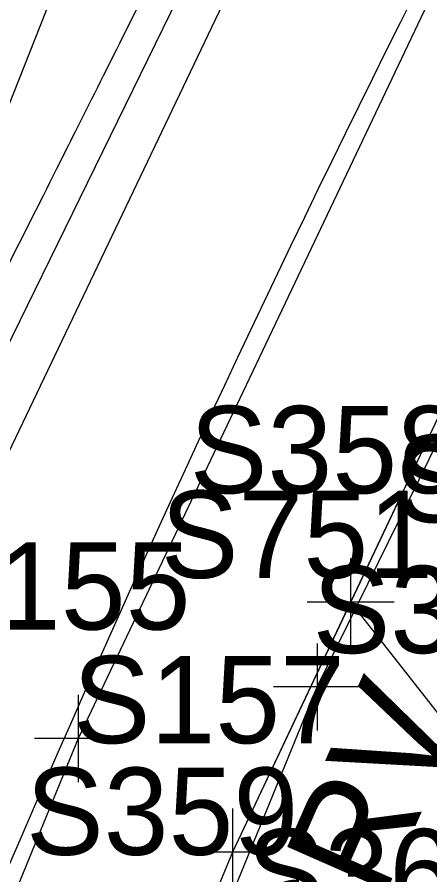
# Model space of a CAD drawing. Extents: x 816928 to 825690, y 436959 to 448212.
# Drawn here: x 818883.48 to 818902.41, y 445027.04 to 445066.38 of the extents above; entities that cross this region are included whole.
import ezdxf

# ---------------------------------------------------------------- set-up
doc = ezdxf.new("R2010")
doc.units = 0
for name, color, linetype in [('SURVEY - CENTERLINE - Preliminary', 7, 'Continuous'), ('SURVEY - CONTOURS - Intermediate with optional Text', 7, 'Continuous'), ('SURVEY - DRAINAGE - Area Shapes', 7, 'Continuous'), ('SURVEY - DTM - Breaklines', 7, 'Continuous'), ('SURVEY - DTM - Breaklines - Points - Locators', 7, 'Continuous'), ('SURVEY - DTM - Breaklines - Points - Numbers', 7, 'Continuous'), ('SURVEY - PROPERTY - Parcels', 7, 'Continuous'), ('SURVEY - PROPERTY - ROW Lines', 7, 'Continuous'), ('SURVEY - TRANSPORTATION - Features', 7, 'Continuous'), ('SURVEY - TRANSPORTATION - Features - Points - Locators', 7, 'Continuous'), ('SURVEY - TRANSPORTATION - Features - Points - Numbers', 7, 'Continuous'), ('SURVEY - TRANSPORTATION - Features Text', 7, 'Continuous'), ('SURVEY - TRANSPORTATION - Roads', 7, 'Continuous'), ('SURVEY - TRANSPORTATION - Roads - Points - Locators', 7, 'Continuous'), ('SURVEY - TRANSPORTATION - Roads - Points - Numbers', 7, 'Continuous'), ('SURVEY - UTILITIES - Gas with Text', 7, 'Continuous'), ('SURVEY - UTILITIES - Water - Points - Locators', 7, 'Continuous'), ('SURVEY - UTILITIES - Water - Points - Numbers', 7, 'Continuous'), ('SURVEY - UTILITIES - Water with Text', 7, 'Continuous')]:
    doc.layers.add(name, color=color, linetype=linetype)

msp = doc.modelspace()

# ---------------------------------------------------------------- linework, layer by layer
at = {"layer": 'SURVEY - CENTERLINE - Preliminary'}
msp.add_arc((819561.099, 444735.998), 738, 144.598464, 158.728454, dxfattribs=at)
msp.add_arc((819561.099, 444735.998), 738, 144.598464, 158.728454, dxfattribs=at)
at = {"layer": 'SURVEY - CONTOURS - Intermediate with optional Text'}
msp.add_lwpolyline([(818883.12, 445055.09), (818883.589, 445056.025), (818883.689, 445056.226), (818883.79, 445056.426), (818883.89, 445056.626), (818883.991, 445056.826), (818884.699, 445058.23), (818884.85, 445058.53), (818885.002, 445058.831), (818885.153, 445059.132), (818885.304, 445059.433), (818885.829, 445060.484), (818885.942, 445060.709), (818886.055, 445060.934), (818886.168, 445061.159), (818886.281, 445061.383), (818886.909, 445062.627), (818887.043, 445062.894), (818887.177, 445063.161), (818887.311, 445063.428), (818887.445, 445063.695), (818888.056, 445064.915), (818888.187, 445065.177), (818888.318, 445065.438), (818888.449, 445065.699), (818888.581, 445065.961), (818889.125, 445067.041)], dxfattribs=at)
at = {"layer": 'SURVEY - DRAINAGE - Area Shapes'}
msp.add_arc((819561.099, 444735.998), 738, 144.598464, 158.728454, dxfattribs=at)
at = {"layer": 'SURVEY - DTM - Breaklines'}
for points in [[(818676.308, 444526.27), (818695.981, 444570.723), (818712.39, 444618.98), (818728.83, 444665.288), (818745.895, 444712.28), (818764.807, 444759.048), (818784.52, 444806.667), (818801.14, 444861.811), (818818.983, 444900.087), (818838.243, 444946.217), (818855.869, 444992.165), (818873.704, 445038.582), (818892.288, 445085.577), (818894.59, 445096.559), (818896.482, 445123.312), (818901.189, 445133.745), (818919.534, 445174.233), (818947.165, 445168.058)], [(818958.139, 445160.069), (818932.682, 445121.487), (818907.758, 445078.468), (818886.279, 445033.29), (818867.243, 444986.881), (818848.651, 444941.091), (818830.333, 444893.785), (818812.367, 444847.898), (818794.091, 444801.186), (818775.412, 444755.123), (818757.321, 444708.609), (818740.17, 444661.598), (818740.227, 444661.382), (818723.384, 444614.358), (818707.23, 444567.59), (818689.196, 444521.032)]]:
    msp.add_lwpolyline(points, dxfattribs=at)
at = {"layer": 'SURVEY - DTM - Breaklines - Points - Locators'}
for p, q in [((818886.279, 445035.29), (818886.279, 445031.29)), ((818888.279, 445033.29), (818884.279, 445033.29))]:
    msp.add_line(p, q, dxfattribs=at)
at = {"layer": 'SURVEY - PROPERTY - Parcels'}
for radius in [763, 713]:
    msp.add_arc((819561.099, 444735.998), radius, 144.598464, 158.728454, dxfattribs=at)
at = {"layer": 'SURVEY - PROPERTY - ROW Lines'}
for radius in [763, 763, 713, 713]:
    msp.add_arc((819561.099, 444735.998), radius, 144.598464, 158.728454, dxfattribs=at)
at = {"layer": 'SURVEY - TRANSPORTATION - Features'}
msp.add_lwpolyline([(818898.78, 445039.544), (818904.542, 445032.212), (818916.138, 445024.906), (818922.37, 445022.27)], dxfattribs=at)
at = {"layer": 'SURVEY - TRANSPORTATION - Features - Points - Locators'}
for p, q in [((818898.78, 445041.544), (818898.78, 445037.544)), ((818900.78, 445039.544), (818896.78, 445039.544))]:
    msp.add_line(p, q, dxfattribs=at)
at = {"layer": 'SURVEY - TRANSPORTATION - Roads'}
for points in [[(818965.229, 445155.363), (818951.411, 445165.352), (818926.02, 445127.499), (818900.328, 445082.499), (818878.311, 445036.446), (818858.824, 444990.147), (818840.564, 444944.187), (818822.719, 444897.894), (818804.417, 444851.441), (818785.945, 444804.727), (818767.422, 444758.087), (818749.481, 444712.19), (818731.94, 444664.32), (818715.455, 444617.821), (818698.912, 444570.495), (818680.86, 444523.941)], [(818965.229, 445155.363), (818938.616, 445116.052), (818915.349, 445074.624), (818893.365, 445028.079), (818874.295, 444982.228), (818856.423, 444936.819), (818838.526, 444889.933), (818820.316, 444844.098), (818801.626, 444797.247), (818782.894, 444750.293), (818765.195, 444704.769), (818748.054, 444657.938), (818731.68, 444611.01), (818715.158, 444564.483), (818697.018, 444517.159)], [(818965.229, 445155.363), (818938.616, 445116.052), (818915.349, 445074.624), (818898.78, 445039.544), (818893.365, 445028.079), (818891.235, 445022.959), (818874.295, 444982.228), (818856.423, 444936.819), (818838.526, 444889.933), (818820.316, 444844.098), (818801.626, 444797.247), (818782.894, 444750.293), (818765.195, 444704.769), (818757.626, 444684.091), (818748.679, 444659.647), (818748.054, 444657.938), (818731.68, 444611.01), (818715.158, 444564.483), (818697.018, 444517.159)]]:
    msp.add_lwpolyline(points, dxfattribs=at)
at = {"layer": 'SURVEY - TRANSPORTATION - Roads - Points - Locators'}
for p, q in [((818893.365, 445030.079), (818893.365, 445026.079)), ((818895.365, 445028.079), (818891.365, 445028.079))]:
    msp.add_line(p, q, dxfattribs=at)
at = {"layer": 'SURVEY - UTILITIES - Gas with Text'}
msp.add_lwpolyline([(818677.986, 444524.549), (818704.191, 444595.26), (818728.998, 444664.068), (818764.629, 444758.415), (818803.581, 444855.269), (818837.396, 444944.843), (818872.359, 445029.489), (818905.906, 445097.999), (818946.069, 445164.692)], dxfattribs=at)
at = {"layer": 'SURVEY - UTILITIES - Water - Points - Locators'}
for p, q in [((818897.247, 445037.659), (818897.247, 445033.659)), ((818899.247, 445035.659), (818895.247, 445035.659))]:
    msp.add_line(p, q, dxfattribs=at)
at = {"layer": 'SURVEY - UTILITIES - Water with Text'}
msp.add_lwpolyline([(818803.235, 444799.745), (818822.09, 444847.157), (818840.807, 444894.989), (818859.419, 444943.113), (818878.417, 444989.731), (818897.247, 445035.659), (818918.394, 445078.737), (818943.016, 445121.017), (818943.424, 445156.253), (818947.564, 445166.115), (818971.795, 445201.192), (819041.117, 445261.897), (819085.564, 445324.056), (819114.437, 445364.745), (819142.589, 445406.123), (819261.281, 445567.542), (819325.961, 445650.567), (819357.336, 445697.813), (819381.766, 445739.87), (819404.905, 445782.998)], dxfattribs=at)

# ---------------------------------------------------------------- texts
at = {"layer": 'SURVEY - DTM - Breaklines - Points - Numbers'}
for s, p in [('S367', (818900.834, 445043.211)), ('S155', (818878.943, 445038.29))]:
    msp.add_text(s, height=4, dxfattribs=at).set_placement(p)
at = {"layer": 'SURVEY - TRANSPORTATION - Features - Points - Numbers'}
for s, p in [('S358', (818891.397, 445044.544)), ('S360', (818897.033, 445037.212)), ('S359', (818883.884, 445027.959)), ('S361', (818894.011, 445025.145))]:
    msp.add_text(s, height=4, dxfattribs=at).set_placement(p)
at = {"layer": 'SURVEY - TRANSPORTATION - Features Text'}
msp.add_text('GRV', height=5, rotation=66.2384, dxfattribs=at).set_placement((818898.131, 445021.05))
at = {"layer": 'SURVEY - TRANSPORTATION - Roads - Points - Numbers'}
msp.add_text('S157', height=4, dxfattribs=at).set_placement((818886.029, 445033.079))
at = {"layer": 'SURVEY - UTILITIES - Water - Points - Numbers'}
msp.add_text('S751', height=4, dxfattribs=at).set_placement((818890.068, 445040.659))

doc.saveas('drawing.dxf')
